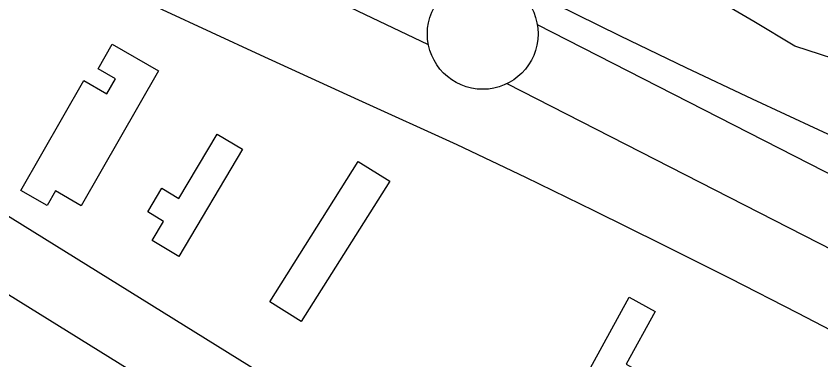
# Model space of a CAD drawing. Extents: x 3823584 to 3861785, y 301729 to 327625.
# Drawn here: x 3857173.9 to 3857537.2, y 315865.9 to 316021 of the extents above; entities that cross this region are included whole.
import ezdxf

# ---------------------------------------------------------------- set-up
doc = ezdxf.new("R2010")
doc.units = 0
for name, color, linetype in [('V-BLDG-OTLN', 7, 'Continuous'), ('V-LEVE-TOET', 7, 'Continuous'), ('V-ROAD-CNTR', 7, 'Continuous'), ('V-RRAP-FSHR', 7, 'Continuous'), ('V-SITE-VEGE', 7, 'Continuous'), ('V-SURV-LINE', 7, 'Continuous')]:
    doc.layers.add(name, color=color, linetype=linetype)

msp = doc.modelspace()

# ---------------------------------------------------------------- linework, layer by layer
at = {"layer": 'V-BLDG-OTLN'}
for points in [[(3857176.02, 315942.35), (3857204.42, 315991.87), (3857214.87, 315985.88), (3857218.73, 315992.62), (3857210.93, 315997.1), (3857217.35, 316008.29), (3857238.21, 315996.33), (3857203.29, 315935.43), (3857191.66, 315942.1), (3857187.9, 315935.54)], [(3857276.17, 315960.89), (3857247.32, 315912.54), (3857235.33, 315919.69), (3857240.51, 315928.37), (3857233.39, 315932.62), (3857239.76, 315943.31), (3857247.4, 315938.76), (3857264.69, 315967.74)], [(3857342.55, 315946.44), (3857302.63, 315883.14), (3857288.46, 315892.08), (3857328.38, 315955.38)], [(3857417.52, 315833.81), (3857450.69, 315894.17), (3857462.34, 315887.77), (3857449.23, 315863.9), (3857458.56, 315858.77), (3857438.52, 315822.28)]]:
    msp.add_lwpolyline(points, close=True, dxfattribs=at)
at = {"layer": 'V-LEVE-TOET'}
for points in [[(3857695.61, 315886.86), (3857688.63, 315891.23), (3857677.57, 315898.38), (3857657.07, 315909.08), (3857636.68, 315919.97), (3857616.38, 315931.06), (3857596.2, 315942.34), (3857566.13, 315955.89), (3857536.15, 315969.63), (3857506.26, 315983.56), (3857476.45, 315997.67), (3857446.73, 316011.97), (3857417.11, 316026.45), (3857387.57, 316041.12), (3857358.12, 316055.97), (3857288.54, 316089.07), (3857219.04, 316122.33), (3857149.61, 316155.76)], [(3857151.59, 316065.38), (3857195.68, 316044.54), (3857239.86, 316023.9), (3857284.13, 316003.44), (3857328.48, 315983.17), (3857372.92, 315963.1), (3857403.87, 315948.32), (3857434.71, 315933.34), (3857465.45, 315918.15), (3857496.09, 315902.74), (3857526.63, 315887.14), (3857557.05, 315871.32)]]:
    msp.add_lwpolyline(points, dxfattribs=at)
at = {"layer": 'V-ROAD-CNTR'}
for points in [[(3856697.31, 316220.03), (3857152.48, 315941.77), (3857517.22, 315715.65), (3857529.61, 315707.52)], [(3857147.24, 315909.72), (3857512.19, 315683.47)]]:
    msp.add_lwpolyline(points, dxfattribs=at)
msp.add_spline([(3854116.13, 316942.4), (3854169.42, 316931.52), (3854298.84, 316901.82), (3854437.58, 316854.58), (3854560.47, 316798.18), (3854671.19, 316730.15), (3854747.11, 316675.95), (3854806.61, 316630.04), (3854875.81, 316567.34), (3854972.81, 316478.01), (3855148.5, 316306.83), (3855485, 315981.59), (3856075.1, 315410.1), (3856623.47, 314884.78), (3857154.48, 314370.37), (3857470.65, 314060.55), (3857747.38, 313795.59), (3858247.58, 313313.32), (3858629.53, 312940.33), (3859041.83, 312538.5), (3859429.79, 312165.72), (3859613.32, 311989.18)], degree=3, dxfattribs=at)
at = {"layer": 'V-RRAP-FSHR'}
msp.add_spline([(3857583.08, 315999.65), (3857573.56, 316016.69), (3857547.5, 316034.79), (3857465.75, 316079.28), (3857366.68, 316129.57), (3857150.72, 316223.76), (3857078.16, 316260.92), (3856993.31, 316302.89), (3856910.82, 316335.54), (3856818.02, 316361.28), (3856706.58, 316387.79), (3856575.54, 316420.4), (3856492.28, 316447.8), (3856428.56, 316476.1), (3856357.99, 316497.39), (3856268.18, 316509.08), (3856186.51, 316530.63), (3856092.56, 316560.96), (3855996.4, 316599.58), (3855907.42, 316640.68), (3855835.99, 316678.2), (3855772.14, 316704.45), (3855719.79, 316721.02), (3855660.41, 316734.29)], degree=3, dxfattribs=at)
at = {"layer": 'V-SITE-VEGE'}
msp.add_lwpolyline([(3857554.18, 315998.11), (3857525.46, 316007.39), (3857506.92, 316018.51), (3857475.42, 316037.05)], dxfattribs=at)
at = {"layer": 'V-SURV-LINE'}
for points in [[(3857360.06, 316007.97), (3856986.55, 316185.86)], [(3857409.18, 316017.19), (3857777.51, 315829.09)], [(3857763.85, 315802.38), (3857395.52, 315990.48)]]:
    msp.add_lwpolyline(points, dxfattribs=at)
msp.add_circle((3857384.55, 316012.93), 25, dxfattribs=at)

doc.saveas('drawing.dxf')
